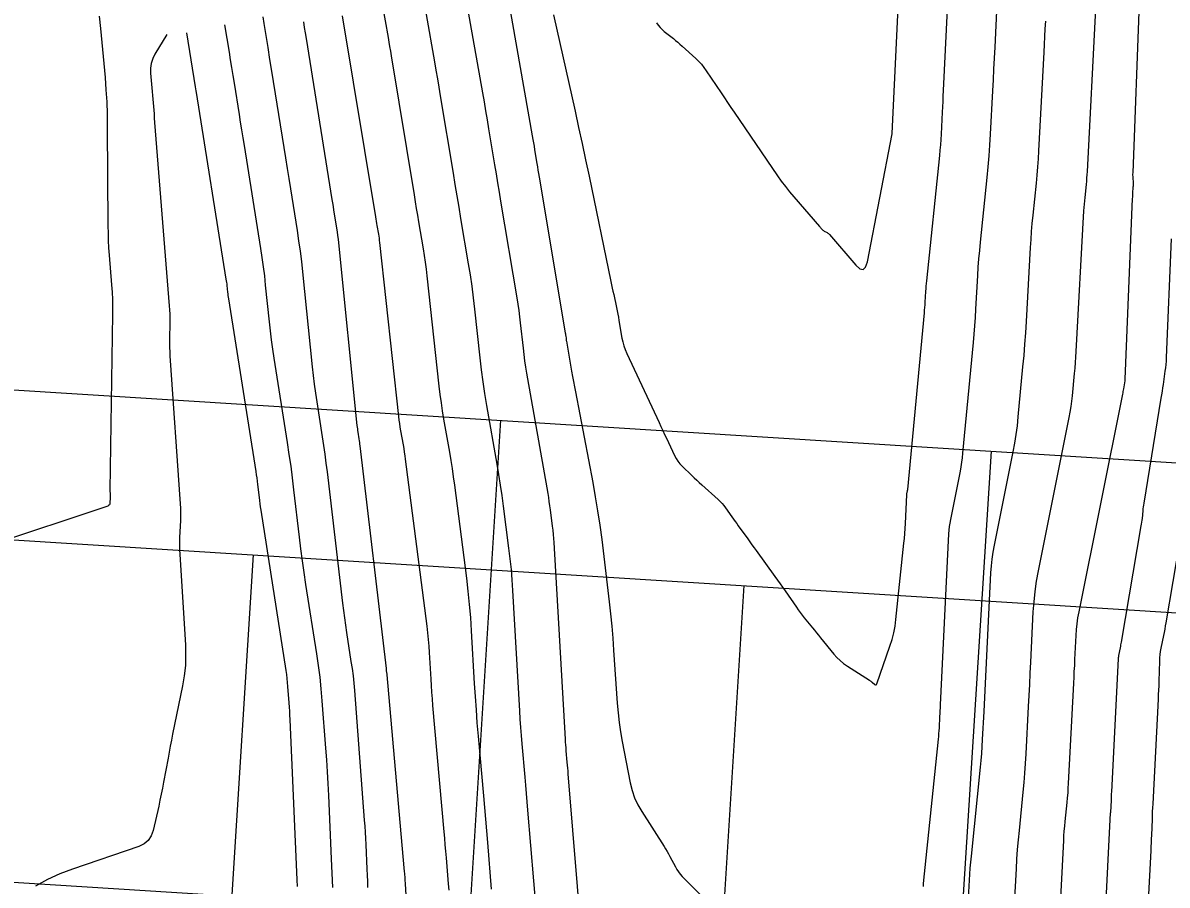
# Model space of a CAD drawing. Extents: x 658976 to 668726, y 639543 to 647196.
# Drawn here: x 661663.5 to 661779.9, y 642065.5 to 642153.2 of the extents above; entities that cross this region are included whole.
import ezdxf

# ---------------------------------------------------------------- set-up
doc = ezdxf.new("R2010")
doc.units = 0
for name, color, linetype in [('Ex_Major Contours', 7, 'Continuous'), ('Ex_Minor Contours', 7, 'Continuous'), ('R_Grid', 7, 'Continuous')]:
    doc.layers.add(name, color=color, linetype=linetype)

msp = doc.modelspace()

# ---------------------------------------------------------------- linework, layer by layer
at = {"layer": 'Ex_Major Contours'}
for points in [[(661715.79, 642062.32), (661714.9, 642073.09), (661714.83, 642073.93), (661714.76, 642074.78), (661714.69, 642075.62), (661714.62, 642076.46), (661714.32, 642079.83), (661714.25, 642080.67), (661714.18, 642081.51), (661714.12, 642082.35), (661714.07, 642083.2), (661713.37, 642095.43), (661713.3, 642096.51), (661713.21, 642097.58), (661713.1, 642098.66), (661712.97, 642099.73), (661712.42, 642104.01), (661712.27, 642105.09), (661712.12, 642106.15), (661711.95, 642107.22), (661711.77, 642108.29), (661710.72, 642114.26), (661710.52, 642115.47), (661710.34, 642116.67), (661710.18, 642117.88), (661710.03, 642119.1), (661709.49, 642124.06), (661709.36, 642125.22), (661709.21, 642126.38), (661709.04, 642127.53), (661708.85, 642128.68), (661708.08, 642133.29), (661707.89, 642134.44), (661707.7, 642135.59), (661707.51, 642136.74), (661707.31, 642137.9), (661706.01, 642145.77), (661705.87, 642146.63), (661705.72, 642147.5), (661705.58, 642148.36), (661705.42, 642149.22), (661703.72, 642158.88)], [(661772.64, 642154.62), (661771.77, 642138.06), (661771.75, 642137.73), (661771.73, 642137.4), (661771.7, 642137.06), (661771.67, 642136.73), (661771.53, 642135.4), (661771.5, 642135.07), (661771.47, 642134.74), (661771.44, 642134.4), (661771.42, 642134.07), (661770.63, 642119.75), (661770.6, 642119.18), (661770.56, 642118.62), (661770.51, 642118.06), (661770.46, 642117.5), (661770.25, 642115.25), (661770.19, 642114.69), (661770.11, 642114.14), (661770.02, 642113.58), (661769.92, 642113.03), (661766.79, 642097.42), (661766.6, 642096.39), (661766.45, 642095.35), (661766.34, 642094.3), (661766.27, 642093.25), (661766.02, 642088.13), (661765.96, 642087.01), (661765.91, 642085.88), (661765.85, 642084.75), (661765.79, 642083.62), (661765.55, 642078.81), (661765.49, 642077.83), (661765.42, 642076.86), (661765.34, 642075.89), (661765.25, 642074.91), (661764.85, 642071.03), (661764.75, 642070.06), (661764.67, 642069.08), (661764.6, 642068.11), (661764.55, 642067.14), (661764.3, 642062.34)], [(661671.3, 642153.85), (661671.43, 642152.61), (661671.88, 642147.63), (661671.97, 642146.38), (661672.05, 642145.14), (661672.09, 642143.89), (661672.11, 642142.64), (661672.17, 642132.54), (661672.19, 642131.79), (661672.21, 642131.04), (661672.25, 642130.29), (661672.3, 642129.54), (661672.55, 642126.54), (661672.6, 642125.79), (661672.63, 642125.03), (661672.65, 642124.28), (661672.64, 642123.53), (661672.38, 642105.65), (661672.38, 642105.59), (661672.38, 642105.52), (661672.38, 642105.46), (661672.39, 642105.4), (661672.41, 642105.15), (661672.41, 642105.08), (661672.41, 642105.02), (661672.41, 642104.96), (661672.41, 642104.89), (661672.38, 642104.33), (661672.36, 642104.23), (661672.32, 642104.14), (661672.25, 642104.08), (661672.16, 642104.03), (661660.09, 642100.01)], [(661695.04, 642065.24), (661694.98, 642066.68), (661694.91, 642068.13), (661694.63, 642074.59), (661694.57, 642075.8), (661694.51, 642077), (661694.43, 642078.2), (661694.34, 642079.41), (661693.98, 642084.22), (661693.87, 642085.42), (661693.75, 642086.62), (661693.6, 642087.81), (661693.42, 642089.01), (661692.32, 642096.06), (661692.14, 642097.26), (661691.97, 642098.46), (661691.81, 642099.66), (661691.67, 642100.86), (661691.1, 642105.68), (661690.95, 642106.88), (661690.8, 642108.08), (661690.62, 642109.28), (661690.44, 642110.48), (661689.08, 642119.07), (661688.94, 642119.99), (661688.82, 642120.92), (661688.7, 642121.85), (661688.6, 642122.78), (661688.22, 642126.51), (661688.12, 642127.44), (661688.01, 642128.37), (661687.88, 642129.3), (661687.74, 642130.22), (661686.06, 642140.69), (661685.93, 642141.49), (661685.8, 642142.28), (661685.67, 642143.07), (661685.55, 642143.87), (661685.04, 642147.04), (661684.91, 642147.83), (661684.78, 642148.63), (661684.65, 642149.42), (661684.53, 642150.21), (661684.08, 642152.98)]]:
    msp.add_lwpolyline(points, dxfattribs=at)
at = {"layer": 'Ex_Minor Contours'}
for points in [[(661711.22, 642165.07), (661715.34, 642141.67), (661715.4, 642141.32), (661715.46, 642140.97), (661715.52, 642140.62), (661715.58, 642140.27), (661715.81, 642138.88), (661715.87, 642138.53), (661715.92, 642138.19), (661715.98, 642137.84), (661716.04, 642137.49), (661718.7, 642121.63), (661718.71, 642121.56), (661718.72, 642121.49), (661718.73, 642121.42), (661718.74, 642121.35), (661718.77, 642121.07), (661718.77, 642121), (661718.78, 642120.93), (661718.79, 642120.86), (661718.81, 642120.79), (661719.34, 642117.75), (661719.43, 642117.22), (661719.53, 642116.69), (661719.63, 642116.16), (661719.73, 642115.63), (661721.49, 642106.43), (661721.75, 642104.98), (661721.99, 642103.53), (661722.21, 642102.07), (661722.4, 642100.61), (661723.15, 642094.27), (661723.29, 642093.05), (661723.42, 642091.82), (661723.52, 642090.6), (661723.61, 642089.37), (661723.98, 642083.97), (661724.06, 642082.99), (661724.17, 642082.02), (661724.31, 642081.05), (661724.48, 642080.08), (661725.3, 642075.86), (661725.49, 642075.09), (661725.74, 642074.34), (661726.07, 642073.63), (661726.47, 642072.94), (661728.74, 642069.41), (661728.9, 642069.16), (661729.06, 642068.9), (661729.2, 642068.64), (661729.34, 642068.38), (661729.9, 642067.31), (661730.04, 642067.05), (661730.21, 642066.81), (661730.39, 642066.57), (661730.59, 642066.35), (661732.38, 642064.54)], [(661707.51, 642161.73), (661710.27, 642146.07), (661710.43, 642145.15), (661710.59, 642144.23), (661710.75, 642143.31), (661710.9, 642142.4), (661711.51, 642138.72), (661711.66, 642137.81), (661711.81, 642136.89), (661711.96, 642135.97), (661712.12, 642135.05), (661713.77, 642125.21), (661713.87, 642124.57), (661713.96, 642123.93), (661714.05, 642123.29), (661714.12, 642122.65), (661714.4, 642120.08), (661714.48, 642119.44), (661714.56, 642118.8), (661714.66, 642118.16), (661714.76, 642117.53), (661716.91, 642105.31), (661716.98, 642104.89), (661717.04, 642104.48), (661717.1, 642104.06), (661717.16, 642103.64), (661717.37, 642101.98), (661717.42, 642101.56), (661717.47, 642101.14), (661717.5, 642100.73), (661717.53, 642100.31), (661718.68, 642080.31), (661718.7, 642080.01), (661718.72, 642079.72), (661718.74, 642079.43), (661718.76, 642079.13), (661718.87, 642077.96), (661718.89, 642077.67), (661718.92, 642077.38), (661718.94, 642077.09), (661718.97, 642076.79), (661720.39, 642059.59)], [(661727.99, 642153.18), (661728.16, 642152.94), (661728.34, 642152.71), (661728.54, 642152.5), (661728.76, 642152.31), (661729.69, 642151.58), (661729.92, 642151.4), (661730.14, 642151.21), (661730.36, 642151.02), (661730.58, 642150.82), (661731.97, 642149.54), (661732.27, 642149.26), (661732.54, 642148.96), (661732.8, 642148.64), (661733.04, 642148.3), (661734.55, 642146.05), (661734.88, 642145.56), (661735.21, 642145.07), (661735.54, 642144.58), (661735.87, 642144.1), (661740.28, 642137.63), (661740.67, 642137.07), (661741.08, 642136.53), (661741.5, 642135.99), (661741.94, 642135.47), (661744.54, 642132.48), (661744.58, 642132.44), (661744.62, 642132.39), (661744.66, 642132.35), (661744.7, 642132.31), (661744.86, 642132.14), (661744.9, 642132.1), (661744.95, 642132.06), (661744.99, 642132.03), (661745.04, 642132), (661745.33, 642131.84), (661745.4, 642131.8), (661745.46, 642131.76), (661745.51, 642131.71), (661745.56, 642131.66), (661748.24, 642128.54), (661748.66, 642128.16), (661749, 642128.08), (661749.25, 642128.31), (661749.43, 642128.86), (661751.94, 642141.88), (661751.94, 642141.9), (661751.94, 642141.92), (661751.94, 642141.93), (661751.95, 642141.93), (661751.95, 642141.94), (661751.95, 642141.94), (661752.86, 642161.13)], [(661717.49, 642154.01), (661719.69, 642144.19), (661720.05, 642142.54), (661720.41, 642140.89), (661720.76, 642139.24), (661721.11, 642137.58), (661723.34, 642126.86), (661723.41, 642126.53), (661723.48, 642126.2), (661723.55, 642125.87), (661723.62, 642125.54), (661723.9, 642124.22), (661723.97, 642123.89), (661724.03, 642123.56), (661724.1, 642123.23), (661724.16, 642122.9), (661724.46, 642121.12), (661724.54, 642120.72), (661724.65, 642120.32), (661724.79, 642119.94), (661724.95, 642119.56), (661728.23, 642112.51), (661728.42, 642112.12), (661728.61, 642111.72), (661728.79, 642111.32), (661728.98, 642110.93), (661729.81, 642109.17), (661729.97, 642108.87), (661730.15, 642108.58), (661730.36, 642108.32), (661730.6, 642108.07), (661731.58, 642107.12), (661731.82, 642106.89), (661732.07, 642106.65), (661732.32, 642106.42), (661732.58, 642106.19), (661734.26, 642104.68), (661734.46, 642104.49), (661734.65, 642104.29), (661734.83, 642104.07), (661735, 642103.85), (661735.64, 642102.93), (661735.8, 642102.7), (661735.97, 642102.47), (661736.13, 642102.24), (661736.29, 642102.01), (661737.25, 642100.68), (661737.47, 642100.38), (661737.68, 642100.08), (661737.9, 642099.78), (661738.11, 642099.49), (661740.02, 642096.86), (661740.28, 642096.49), (661740.54, 642096.13), (661740.8, 642095.76), (661741.05, 642095.39), (661742.2, 642093.73), (661742.39, 642093.46), (661742.58, 642093.19), (661742.78, 642092.93), (661742.99, 642092.67), (661743.83, 642091.65), (661744.04, 642091.4), (661744.25, 642091.14), (661744.46, 642090.88), (661744.67, 642090.63), (661746.02, 642088.97), (661746.32, 642088.63), (661746.66, 642088.31), (661747.01, 642088.01), (661747.39, 642087.75), (661749.63, 642086.31), (661749.7, 642086.26), (661749.77, 642086.21), (661749.85, 642086.15), (661749.92, 642086.1), (661750.2, 642085.88), (661750.26, 642085.84), (661750.32, 642085.84), (661750.36, 642085.87), (661750.39, 642085.94), (661751.72, 642089.77), (661751.93, 642090.44), (661752.1, 642091.12), (661752.24, 642091.81), (661752.33, 642092.5), (661753.14, 642100.25), (661753.19, 642100.74), (661753.23, 642101.24), (661753.27, 642101.74), (661753.29, 642102.24), (661753.44, 642105.18), (661753.44, 642105.2), (661753.44, 642105.23), (661753.45, 642105.25), (661753.45, 642105.27), (661753.51, 642105.59), (661753.52, 642105.61), (661753.52, 642105.64), (661753.53, 642105.67), (661753.53, 642105.7), (661755.23, 642123.69), (661755.25, 642123.96), (661755.27, 642124.23), (661755.29, 642124.5), (661755.31, 642124.77), (661755.37, 642125.86), (661755.39, 642126.14), (661755.41, 642126.41), (661755.43, 642126.68), (661755.46, 642126.95), (661756.78, 642139.67), (661756.83, 642140.22), (661756.88, 642140.77), (661756.92, 642141.32), (661756.95, 642141.87), (661757.07, 642144.08), (661757.1, 642144.63), (661757.12, 642145.18), (661757.15, 642145.73), (661757.18, 642146.29), (661757.77, 642158.73)], [(661711.2, 642065.05), (661710.81, 642069.8), (661710.71, 642070.99), (661710.61, 642072.17), (661710.51, 642073.36), (661710.4, 642074.55), (661709.86, 642080.62), (661709.75, 642081.96), (661709.65, 642083.3), (661709.55, 642084.64), (661709.47, 642085.98), (661709.16, 642091.34), (661709.08, 642092.68), (661708.96, 642094.02), (661708.83, 642095.36), (661708.67, 642096.69), (661707.45, 642106.15), (661707.34, 642106.99), (661707.21, 642107.84), (661707.08, 642108.67), (661706.94, 642109.51), (661706.35, 642112.86), (661706.21, 642113.7), (661706.09, 642114.54), (661705.97, 642115.38), (661705.87, 642116.23), (661704.65, 642127.44), (661704.57, 642128.13), (661704.48, 642128.82), (661704.38, 642129.51), (661704.27, 642130.19), (661703.81, 642132.93), (661703.7, 642133.61), (661703.58, 642134.3), (661703.47, 642134.98), (661703.36, 642135.67), (661701.01, 642149.84), (661700.94, 642150.3), (661700.86, 642150.76), (661700.78, 642151.22), (661700.7, 642151.68), (661699.79, 642156.82)], [(661755.12, 642065.32), (661755.13, 642065.47), (661755.14, 642065.63), (661756.66, 642080.3), (661756.69, 642080.59), (661756.71, 642080.88), (661756.73, 642081.17), (661756.75, 642081.46), (661756.81, 642082.63), (661756.82, 642082.92), (661756.84, 642083.21), (661756.85, 642083.5), (661756.86, 642083.79), (661757.72, 642101.2), (661757.74, 642101.57), (661757.78, 642101.93), (661757.83, 642102.3), (661757.9, 642102.66), (661758.88, 642107.56), (661758.97, 642108.02), (661759.04, 642108.48), (661759.1, 642108.94), (661759.15, 642109.4), (661760.21, 642120.66), (661760.29, 642121.51), (661760.36, 642122.36), (661760.42, 642123.21), (661760.47, 642124.07), (661760.66, 642127.48), (661760.71, 642128.33), (661760.77, 642129.18), (661760.85, 642130.03), (661760.93, 642130.88), (661761.61, 642137.44), (661761.72, 642138.54), (661761.81, 642139.64), (661761.89, 642140.75), (661761.96, 642141.85), (661762.19, 642146.27), (661762.25, 642147.38), (661762.3, 642148.48), (661762.36, 642149.59), (661762.41, 642150.69), (661762.69, 642156.59)], [(661777.06, 642155.22), (661776.41, 642137.91), (661776.4, 642137.79), (661776.4, 642137.67), (661776.41, 642137.55), (661776.41, 642137.43), (661776.45, 642136.94), (661776.45, 642136.82), (661776.45, 642136.7), (661776.45, 642136.58), (661776.44, 642136.46), (661776.4, 642135.87), (661776.39, 642135.74), (661776.39, 642135.6), (661776.38, 642135.46), (661776.37, 642135.32), (661775.62, 642116.93), (661775.62, 642116.92), (661775.62, 642116.9), (661775.62, 642116.89), (661775.62, 642116.87), (661775.61, 642116.82), (661775.61, 642116.8), (661775.61, 642116.79), (661775.6, 642116.77), (661775.6, 642116.76), (661775.47, 642115.95), (661775.45, 642115.81), (661775.42, 642115.68), (661775.4, 642115.54), (661775.37, 642115.4), (661770.92, 642093.26), (661770.81, 642092.66), (661770.73, 642092.06), (661770.66, 642091.46), (661770.62, 642090.85), (661770.5, 642088.43), (661770.48, 642087.82), (661770.44, 642087.21), (661770.41, 642086.61), (661770.38, 642086), (661769.86, 642075.82), (661769.83, 642075.33), (661769.8, 642074.84), (661769.76, 642074.36), (661769.71, 642073.87), (661769.51, 642071.94), (661769.46, 642071.45), (661769.42, 642070.97), (661769.39, 642070.48), (661769.36, 642070), (661768.84, 642059.62)], [(661698.62, 642065.22), (661698.6, 642065.84), (661698.57, 642066.47), (661698.54, 642067.09), (661698.43, 642069.59), (661698.4, 642070.21), (661698.37, 642070.84), (661698.33, 642071.46), (661698.28, 642072.08), (661697.28, 642085.27), (661697.21, 642086.01), (661697.14, 642086.75), (661697.04, 642087.49), (661696.93, 642088.23), (661696.47, 642091.18), (661696.36, 642091.92), (661696.26, 642092.66), (661696.16, 642093.4), (661696.07, 642094.14), (661694.5, 642107.51), (661694.39, 642108.4), (661694.27, 642109.29), (661694.15, 642110.18), (661694.01, 642111.07), (661693.45, 642114.62), (661693.31, 642115.51), (661693.19, 642116.41), (661693.08, 642117.3), (661692.99, 642118.19), (661692.01, 642127.84), (661691.89, 642128.9), (661691.76, 642129.96), (661691.61, 642131.01), (661691.45, 642132.07), (661690.78, 642136.28), (661690.61, 642137.33), (661690.44, 642138.38), (661690.27, 642139.44), (661690.1, 642140.49), (661688.85, 642148.25), (661688.66, 642149.46), (661688.46, 642150.67), (661688.27, 642151.88), (661688.07, 642153.1), (661687.97, 642153.78)], [(661692.06, 642153.28), (661692.15, 642152.72), (661692.24, 642152.16), (661692.33, 642151.6), (661694.96, 642135.22), (661695.02, 642134.86), (661695.07, 642134.49), (661695.13, 642134.12), (661695.19, 642133.75), (661695.43, 642132.28), (661695.49, 642131.92), (661695.54, 642131.55), (661695.58, 642131.18), (661695.62, 642130.81), (661697.51, 642112.23), (661697.53, 642112.06), (661697.55, 642111.89), (661697.57, 642111.71), (661697.6, 642111.54), (661697.71, 642110.85), (661697.73, 642110.67), (661697.76, 642110.5), (661697.78, 642110.33), (661697.8, 642110.15), (661700.47, 642087.49), (661700.47, 642087.43), (661700.48, 642087.37), (661700.49, 642087.31), (661700.49, 642087.25), (661700.54, 642086.91), (661700.54, 642086.9), (661700.54, 642086.88), (661700.54, 642086.87), (661702.28, 642067.24), (661702.29, 642067.11), (661702.3, 642066.97), (661702.32, 642066.83), (661702.33, 642066.69), (661702.37, 642066.15), (661702.38, 642066.01), (661702.39, 642065.87), (661702.4, 642065.73), (661702.41, 642065.59), (661703.45, 642047.88)], [(661696.01, 642153.91), (661699.4, 642133.43), (661699.43, 642133.22), (661699.47, 642133), (661699.51, 642132.78), (661699.54, 642132.57), (661699.69, 642131.7), (661699.72, 642131.48), (661699.75, 642131.26), (661699.78, 642131.05), (661699.81, 642130.83), (661701.74, 642113.14), (661701.78, 642112.77), (661701.83, 642112.41), (661701.88, 642112.05), (661701.94, 642111.68), (661702.2, 642110.24), (661702.26, 642109.88), (661702.32, 642109.52), (661702.37, 642109.15), (661702.42, 642108.79), (661704.6, 642091.8), (661704.68, 642091.13), (661704.75, 642090.46), (661704.81, 642089.79), (661704.85, 642089.12), (661705.01, 642086.43), (661705.05, 642085.76), (661705.09, 642085.09), (661705.15, 642084.42), (661705.2, 642083.75), (661706.34, 642070.9), (661706.4, 642070.23), (661706.46, 642069.57), (661706.51, 642068.91), (661706.57, 642068.25), (661706.79, 642065.6), (661706.84, 642064.94)], [(661759.69, 642063.54), (661759.82, 642065.98), (661759.85, 642066.59), (661759.89, 642067.2), (661759.95, 642067.81), (661760, 642068.42), (661760.94, 642077.46), (661761, 642078.16), (661761.06, 642078.87), (661761.11, 642079.58), (661761.15, 642080.29), (661761.3, 642083.12), (661761.34, 642083.83), (661761.37, 642084.54), (661761.41, 642085.25), (661761.44, 642085.96), (661761.99, 642097.23), (661762.04, 642097.94), (661762.11, 642098.64), (661762.21, 642099.34), (661762.34, 642100.04), (661764.25, 642109.53), (661764.41, 642110.42), (661764.56, 642111.31), (661764.68, 642112.2), (661764.77, 642113.1), (661765.25, 642118.19), (661765.36, 642119.34), (661765.45, 642120.49), (661765.53, 642121.64), (661765.6, 642122.79), (661766.01, 642130.32), (661766.07, 642131.14), (661766.13, 642131.96), (661766.2, 642132.78), (661766.28, 642133.6), (661766.62, 642136.88), (661766.7, 642137.7), (661766.77, 642138.52), (661766.83, 642139.34), (661766.87, 642140.17), (661767.4, 642150.2), (661767.44, 642150.99), (661767.48, 642151.78), (661767.52, 642152.57), (661767.56, 642153.36)], [(661678.16, 642151.99), (661676.96, 642150.01), (661676.73, 642149.54), (661676.58, 642149.06), (661676.5, 642148.56), (661676.51, 642148.05), (661676.88, 642143.92), (661676.88, 642143.84), (661676.89, 642143.77), (661676.89, 642143.69), (661676.89, 642143.62), (661676.89, 642143.32), (661676.9, 642143.25), (661676.9, 642143.17), (661676.9, 642143.1), (661676.91, 642143.03), (661678.41, 642124.4), (661678.44, 642123.98), (661678.46, 642123.56), (661678.47, 642123.13), (661678.46, 642122.71), (661678.44, 642121.01), (661678.44, 642120.58), (661678.44, 642120.16), (661678.46, 642119.73), (661678.49, 642119.31), (661679.53, 642104.25), (661679.55, 642103.82), (661679.57, 642103.39), (661679.56, 642102.97), (661679.55, 642102.54), (661679.47, 642100.84), (661679.46, 642100.41), (661679.46, 642099.98), (661679.47, 642099.56), (661679.49, 642099.13), (661680.06, 642089.86), (661680.08, 642088.82), (661680.05, 642087.79), (661679.94, 642086.76), (661679.77, 642085.73), (661678.76, 642080.83), (661678.64, 642080.22), (661678.52, 642079.61), (661678.4, 642079), (661678.29, 642078.39), (661677.83, 642075.95), (661677.72, 642075.34), (661677.6, 642074.73), (661677.47, 642074.12), (661677.34, 642073.51), (661676.78, 642071.03), (661676.59, 642070.47), (661676.28, 642070), (661675.85, 642069.65), (661675.31, 642069.39), (661668.57, 642067.1), (661667.28, 642066.61), (661666.02, 642066.03), (661664.81, 642065.36)], [(661691.46, 642065.33), (661691.43, 642066.02), (661690.71, 642082.33), (661690.69, 642082.75), (661690.67, 642083.16), (661690.64, 642083.58), (661690.61, 642084), (661690.49, 642085.66), (661690.45, 642086.07), (661690.41, 642086.49), (661690.36, 642086.9), (661690.3, 642087.31), (661687.76, 642103.6), (661687.71, 642103.93), (661687.66, 642104.26), (661687.62, 642104.58), (661687.58, 642104.91), (661687.42, 642106.22), (661687.38, 642106.55), (661687.34, 642106.88), (661687.29, 642107.2), (661687.24, 642107.53), (661684.47, 642125.1), (661684.44, 642125.27), (661684.42, 642125.44), (661684.4, 642125.6), (661684.38, 642125.77), (661684.31, 642126.45), (661684.29, 642126.62), (661684.27, 642126.78), (661684.25, 642126.95), (661684.22, 642127.12), (661681.18, 642146.08), (661681.15, 642146.28), (661681.08, 642146.68), (661680.2, 642152.17)], [(661773.36, 642057.13), (661774.17, 642072.82), (661774.18, 642072.85), (661774.24, 642074.11), (661774.25, 642074.32), (661774.26, 642074.53), (661774.27, 642074.74), (661774.28, 642074.95), (661774.98, 642088.49), (661774.98, 642088.55), (661774.98, 642088.61), (661774.99, 642088.72), (661774.99, 642088.75), (661775, 642088.78), (661775, 642088.81), (661775, 642088.84), (661775.16, 642089.62), (661775.19, 642089.76), (661775.22, 642089.9), (661775.24, 642090.04), (661775.27, 642090.19), (661777.29, 642102), (661777.32, 642102.19), (661777.35, 642102.38), (661777.37, 642102.58), (661777.4, 642102.77), (661777.47, 642103.54), (661777.49, 642103.74), (661777.52, 642103.93), (661777.55, 642104.12), (661777.57, 642104.31), (661779.32, 642115.01), (661779.38, 642115.35), (661779.43, 642115.7), (661779.48, 642116.04), (661779.53, 642116.38), (661779.73, 642117.75), (661779.77, 642118.09), (661779.81, 642118.44), (661779.84, 642118.78), (661779.86, 642119.13), (661780.35, 642131.21)], [(661777.72, 642058.11), (661778.28, 642068.98), (661778.3, 642069.38), (661778.32, 642069.77), (661778.33, 642070.17), (661778.35, 642070.56), (661778.41, 642072.15), (661778.42, 642072.54), (661778.44, 642072.94), (661778.46, 642073.34), (661778.48, 642073.73), (661779.03, 642084.39), (661779.05, 642084.84), (661779.07, 642085.29), (661779.09, 642085.75), (661779.1, 642086.2), (661779.16, 642088.26), (661779.18, 642088.59), (661779.21, 642088.92), (661779.25, 642089.24), (661779.31, 642089.57), (661779.57, 642090.86), (661779.64, 642091.18), (661779.7, 642091.51), (661779.76, 642091.83), (661779.82, 642092.16), (661781.25, 642100.55)]]:
    msp.add_lwpolyline(points, dxfattribs=at)
at = {"layer": 'R_Grid'}
for p, q in [((660414.7, 642194.23), (661911.75, 642100.21)), ((660411.57, 642144.33), (661908.62, 642050.31)), ((661699.61, 641913.14), (661712.15, 642112.75)), ((661749.51, 641910.01), (661762.05, 642109.62)), ((661637.1, 642102.2), (663134.15, 642008.18)), ((661671.33, 641849.55), (661687, 642099.06)), ((661721.23, 641846.42), (661736.9, 642095.93))]:
    msp.add_line(p, q, dxfattribs=at)

doc.saveas('drawing.dxf')
